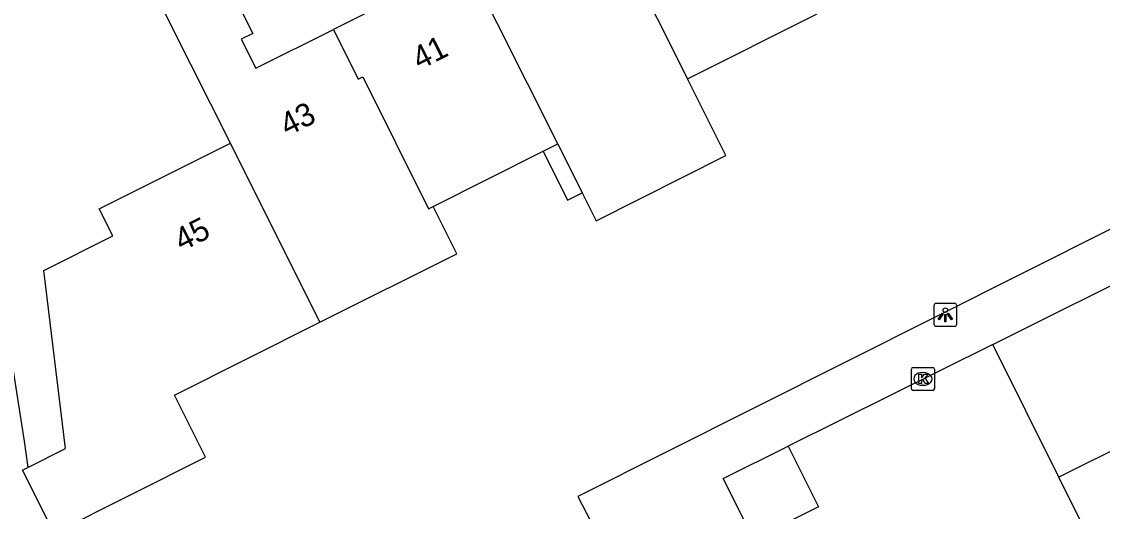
# Model space of a CAD drawing. Extents: x 157793 to 159380, y 380882 to 382313.
# Drawn here: x 158367.07 to 158414.23, y 381635.41 to 381656.76 of the extents above; entities that cross this region are included whole.
import ezdxf

# ---------------------------------------------------------------- set-up
doc = ezdxf.new("R2010")
doc.units = 0
for name, color, linetype in [('IMGEO_Kolk', 7, 'Continuous'), ('IMGEO_Lichtpunt', 7, 'Continuous'), ('IMGEO_Pand', 7, 'Continuous'), ('IMGEO_Pand_nummerreeks', 7, 'Continuous'), ('IMGEO_Voetpad_open', 7, 'Continuous')]:
    doc.layers.add(name, color=color, linetype=linetype)

msp = doc.modelspace()

# ---------------------------------------------------------------- linework, layer by layer
at = {"layer": 'IMGEO_Kolk'}
for p, q in [((158405.893, 381640.757), (158405.893, 381641.609)), ((158405.968, 381641.683), (158406.82, 381641.683)), ((158406.381, 381641.463), (158406.406, 381641.463)), ((158406.894, 381641.609), (158406.894, 381640.757)), ((158406.404, 381640.903), (158406.379, 381640.903)), ((158406.82, 381640.683), (158405.968, 381640.683))]:
    msp.add_line(p, q, dxfattribs=at)
for points in [[(158405.893, 381640.757), (158405.893, 381641.609)], [(158405.968, 381641.683), (158406.82, 381641.683)], [(158406.214, 381641.383), (158406.337, 381641.383), (158406.337, 381641.232), (158406.467, 381641.383), (158406.631, 381641.383), (158406.485, 381641.232), (158406.638, 381640.983), (158406.486, 381640.983), (158406.401, 381641.147), (158406.337, 381641.08), (158406.337, 381640.983), (158406.214, 381640.983), (158406.214, 381641.383)], [(158406.894, 381641.609), (158406.894, 381640.757)], [(158406.82, 381640.683), (158405.968, 381640.683)]]:
    msp.add_lwpolyline(points, dxfattribs=at)
for centre, start, end in [((158405.97, 381641.607), 91.552, 178.448), ((158405.97, 381641.607), 91.552, 178.448), ((158406.818, 381641.607), 1.552, 88.448), ((158406.818, 381641.607), 1.552, 88.448), ((158405.97, 381640.759), 181.552, 268.448), ((158405.97, 381640.759), 181.552, 268.448), ((158406.818, 381640.759), 271.552, 358.448), ((158406.818, 381640.759), 271.552, 358.448)]:
    msp.add_arc(centre, 0.0765, start, end, dxfattribs=at)
for centre, major_axis, ratio, start_param, end_param in [((158406.38, 381641.183), (-0.387, 0.002), 0.722429, 4.712389, 7.853982), ((158406.405, 381641.183), (-0.39, 0.002), 0.717154, 1.570796, 4.712389)]:
    msp.add_ellipse(centre, major_axis=major_axis, ratio=ratio, start_param=start_param, end_param=end_param, dxfattribs=at)
at = {"layer": 'IMGEO_Lichtpunt'}
for p, q in [((158406.872, 381644.382), (158406.872, 381643.575)), ((158406.872, 381644.382), (158406.872, 381643.575)), ((158407.774, 381644.477), (158406.966, 381644.477)), ((158407.774, 381644.477), (158406.966, 381644.477)), ((158407.868, 381643.575), (158407.868, 381644.382)), ((158407.868, 381643.575), (158407.868, 381644.382)), ((158406.966, 381643.481), (158407.774, 381643.481)), ((158406.966, 381643.481), (158407.774, 381643.481))]:
    msp.add_line(p, q, dxfattribs=at)
for points in [[(158407.246, 381644.046), (158407.285, 381644.018), (158407.097, 381643.756), (158407.059, 381643.783), (158407.246, 381644.046)], [(158407.348, 381643.998), (158407.395, 381643.998), (158407.395, 381643.676), (158407.348, 381643.676), (158407.348, 381643.998)], [(158407.458, 381644.018), (158407.496, 381644.045), (158407.683, 381643.783), (158407.644, 381643.755), (158407.458, 381644.018)]]:
    msp.add_lwpolyline(points, dxfattribs=at)
msp.add_circle((158407.371, 381644.18), 0.0994, dxfattribs=at)
for centre, start, end in [((158406.966, 381644.382), 90, 180), ((158406.966, 381644.382), 90, 180), ((158407.774, 381644.382), 0, 90), ((158407.774, 381644.382), 0, 90), ((158406.966, 381643.575), 180, 270), ((158406.966, 381643.575), 180, 270), ((158407.774, 381643.575), 270, 0), ((158407.774, 381643.575), 270, 360)]:
    msp.add_arc(centre, 0.0946, start, end, dxfattribs=at)
at = {"layer": 'IMGEO_Pand'}
for points in [[(158378.062, 381670.141), (158381.379, 381663.523), (158381.487, 381663.577), (158383.455, 381659.653), (158383.759, 381659.805), (158384.494, 381658.34), (158380.671, 381656.424)], [(158376.176, 381651.461), (158374.456, 381654.894), (158371.195, 381661.401), (158373.896, 381662.755), (158377.157, 381656.249), (158376.648, 381655.994), (158377.284, 381654.726), (158380.671, 381656.424)], [(158392.155, 381662.18), (158396.122, 381654.264)], [(158390.466, 381651.429), (158386.5, 381659.346), (158386.766, 381659.479)], [(158396.122, 381654.264), (158401.776, 381657.098)], [(158380.671, 381656.424), (158381.755, 381654.255), (158381.95, 381654.353), (158384.825, 381648.602), (158385.019, 381648.699)], [(158391.523, 381649.294), (158392.131, 381648.081), (158397.797, 381650.922), (158396.122, 381654.264)], [(158367.345, 381637.318), (158368.988, 381638.142), (158368.038, 381645.91), (158371.048, 381647.419), (158370.458, 381648.594), (158376.176, 381651.461)], [(158380.086, 381643.651), (158376.176, 381651.461)], [(158389.824, 381651.107), (158390.466, 381651.429)], [(158390.466, 381651.429), (158391.533, 381649.299), (158391.523, 381649.294)], [(158385.019, 381648.699), (158389.824, 381651.107)], [(158389.824, 381651.107), (158390.891, 381648.977), (158391.523, 381649.294)], [(158380.086, 381643.651), (158386.051, 381646.641), (158385.019, 381648.699)], [(158409.44, 381642.679), (158416.755, 381646.325)], [(158368.489, 381634.452), (158375.099, 381637.765), (158373.742, 381640.471), (158380.086, 381643.651)], [(158412.324, 381636.893), (158409.44, 381642.679)], [(158421.822, 381641.627), (158412.324, 381636.893)], [(158398.662, 381634.872), (158397.683, 381636.836), (158400.522, 381638.251)], [(158400.522, 381638.251), (158401.839, 381635.609), (158399, 381634.194)], [(158368.489, 381634.452), (158367.111, 381637.201), (158367.345, 381637.318)], [(158416.299, 381631.53), (158415.256, 381631.01), (158412.324, 381636.893)]]:
    msp.add_lwpolyline(points, dxfattribs=at)
at = {"layer": 'IMGEO_Voetpad_open'}
for points in [[(158374.2, 381668.872), (158369.813, 381666.445), (158369.065, 381665.948), (158368.365, 381665.386), (158367.717, 381664.763), (158367.128, 381664.086), (158366.602, 381663.358), (158366.143, 381662.586), (158365.975, 381662.259), (158365.487, 381661.201), (158365.096, 381660.105), (158364.804, 381658.977), (158364.614, 381657.828), (158364.528, 381656.667), (158364.546, 381655.502), (158364.583, 381655.026), (158367.178, 381638.469), (158367.345, 381637.318)], [(158426.377, 381653.622), (158391.337, 381636.053), (158392.287, 381634.232), (158372.89, 381624.408)], [(158409.44, 381642.679), (158400.522, 381638.251)]]:
    msp.add_lwpolyline(points, dxfattribs=at)

# ---------------------------------------------------------------- texts
at = {"layer": 'IMGEO_Pand_nummerreeks'}
for s, rotation, p in [('41', 26.6196, (158384.431, 381654.639)), ('43', 26.622, (158378.658, 381651.745)), ('45', 26.6291, (158374.049, 381646.724))]:
    msp.add_text(s, height=1, rotation=rotation, dxfattribs=at).set_placement(p)

doc.saveas('drawing.dxf')
